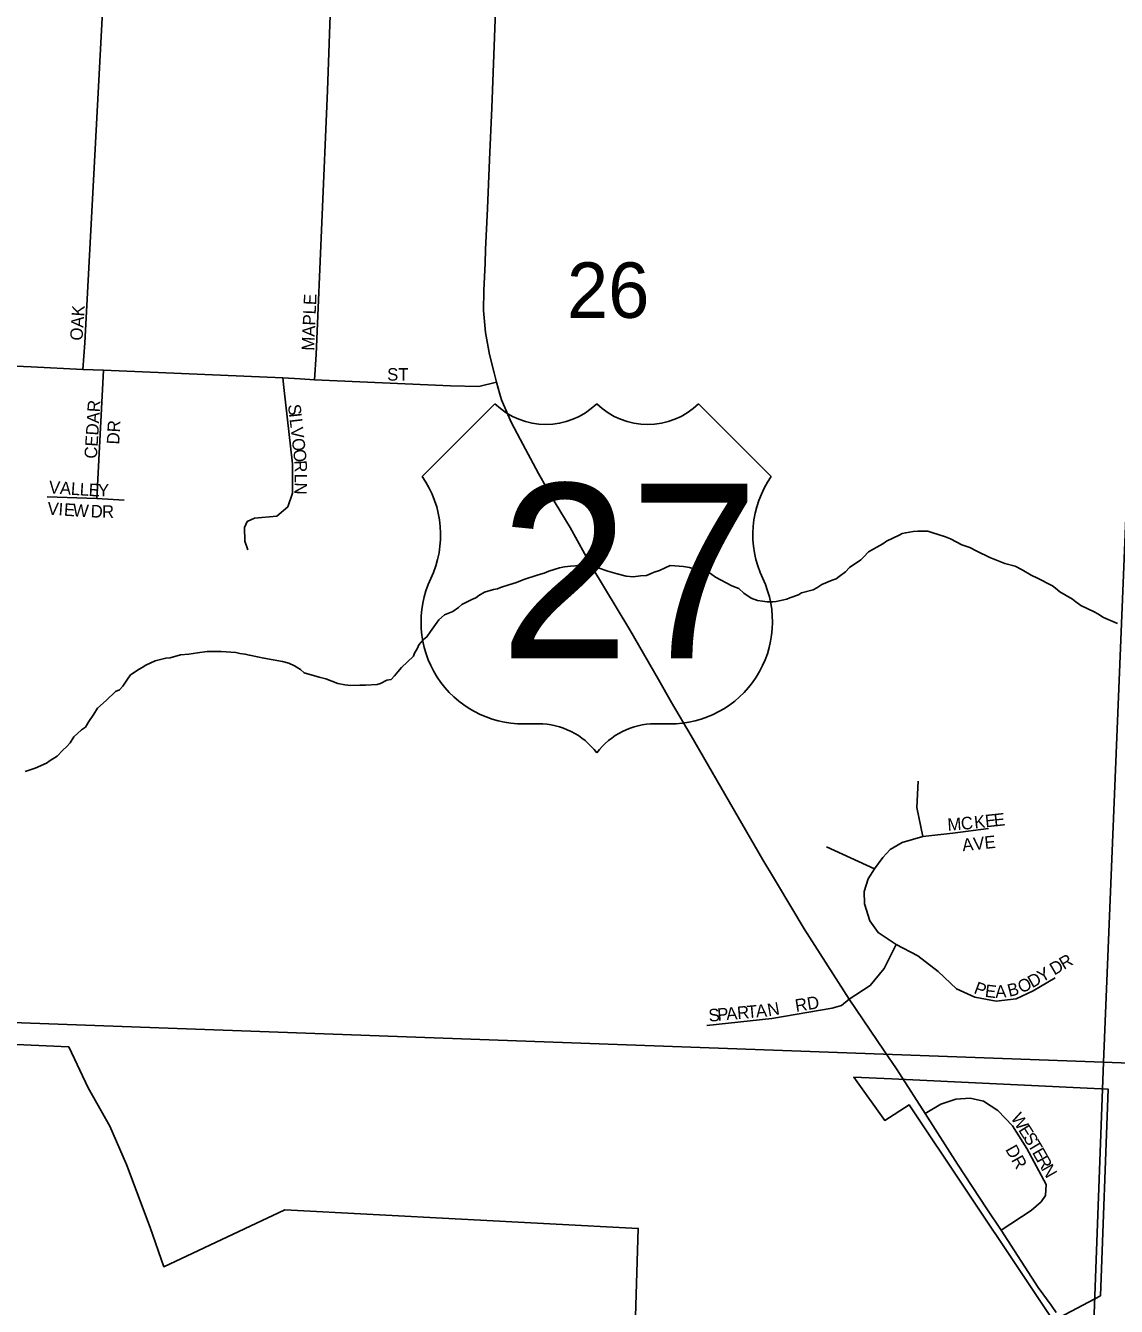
# Model space of a CAD drawing. Extents: x 1310247 to 1552180, y 377264 to 706493.
# Drawn here: x 1337273 to 1341623, y 550580 to 555687 of the extents above; entities that cross this region are included whole.
import ezdxf

# ---------------------------------------------------------------- set-up
doc = ezdxf.new("R2010")
doc.units = 0
for name, color, linetype in [('GM_X_City_Street', 7, 'Continuous'), ('GM_X_City_Street_Text', 7, 'Continuous'), ('GM_X_Corporation', 7, 'Continuous'), ('GM_X_Minor_River', 7, 'Continuous'), ('GM_X_Section', 7, 'Continuous'), ('GM_X_Section_Text', 7, 'Continuous'), ('GM_X_Township_Subdivision', 7, 'Continuous'), ('GM_X_Township_Subdivision_Text', 7, 'Continuous'), ('GM_X_US_Location', 7, 'Continuous'), ('GM_X_US_Route', 7, 'Continuous'), ('GM_X_US_Shield', 7, 'Continuous')]:
    doc.layers.add(name, color=color, linetype=linetype)

msp = doc.modelspace()

# ---------------------------------------------------------------- linework, layer by layer
at = {"layer": 'GM_X_City_Street'}
for points in [[(1338425.3, 554275.3), (1338431.4, 554375.9), (1338477, 555427.7), (1338523.8, 556740.8)], [(1337500.6, 554315.7), (1337508.5, 554422.4), (1337578.2, 555718), (1337580.1, 555758.3)], [(1335743.5, 554395.7), (1335801.3, 554392.8), (1336116.8, 554371.8), (1336646, 554353), (1336889.6, 554343.2), (1337295.2, 554326.7), (1337500.6, 554315.7), (1337583.4, 554312.6), (1338299.2, 554282.8), (1338368.3, 554278.3), (1338425.3, 554275.3), (1338967.5, 554250.2), (1339080.7, 554248.6), (1339151.1, 554265.1)], [(1337557, 553801.4), (1337583.4, 554312.6)], [(1338158.8, 553597.2), (1338147.5, 553630.9), (1338145.3, 553685.8), (1338156.5, 553709.8), (1338185.1, 553723.3), (1338274.4, 553731.6), (1338318, 553768.5), (1338337.5, 553822.4), (1338337.5, 553939.6), (1338302.4, 554243.9), (1338299.2, 554282.8)], [(1337359.4, 553807.8), (1337557, 553801.4), (1337665.4, 553794.9)], [(1340832.9, 552674), (1340827, 552569.3), (1340850.7, 552454.5)], [(1340557.1, 551805.9), (1340640.7, 551860.1), (1340696.3, 551927.5), (1340744.8, 552022.7), (1340712.3, 552045.2), (1340672.6, 552070.6), (1340639.5, 552117.4), (1340618.8, 552185.4), (1340617.2, 552235.2), (1340632.8, 552284.9), (1340658.1, 552324.4), (1340691.5, 552369.6), (1340720.5, 552402.5), (1340767.9, 552429.7), (1340850.7, 552454.5), (1340970.7, 552466.9), (1341112.7, 552485.9)], [(1340658.1, 552324.4), (1340466.8, 552412.5)], [(1340744.8, 552022.7), (1340831.1, 551977.8), (1340911.6, 551915.1), (1340985.5, 551847.1), (1341058.9, 551812.7), (1341142.9, 551797.4), (1341223.3, 551806.8), (1341290.6, 551838.5), (1341378.5, 551890.2)], [(1339990, 551700.3), (1340249.1, 551728.8), (1340489.1, 551769.2), (1340527.1, 551780.2), (1340557.1, 551805.9)]]:
    msp.add_lwpolyline(points, dxfattribs=at)
at = {"layer": 'GM_X_Corporation'}
for points in [[(1339652.8, 548826.1), (1339716.1, 550891.3), (1338307.1, 550965.1), (1337824.4, 550738.6), (1337769.5, 550895.4), (1337675.4, 551146.4), (1337608.7, 551299.3), (1337522.4, 551452.2), (1337444.8, 551615.7), (1334570.9, 551742.9), (1334534.1, 551745.1), (1334445.1, 549766.5)], [(1341396.1, 550535.4), (1341559.8, 550622.8), (1341589.8, 551446.6), (1340727, 551487.6), (1340575.2, 551494.2), (1340699, 551321.6), (1340796.5, 551383.5), (1341475.1, 550366.6)]]:
    msp.add_lwpolyline(points, dxfattribs=at)
at = {"layer": 'GM_X_Minor_River'}
for points in [[(1341627.6, 553303.2), (1341572, 553326.6), (1341548.2, 553341.2), (1341534.3, 553349.6), (1341480.7, 553375), (1341461, 553389.5), (1341447.2, 553399.9), (1341397.6, 553429.2), (1341379.9, 553443.7), (1341368.1, 553454), (1341308.5, 553483.6), (1341282.7, 553496.2), (1341247.1, 553517.2), (1341219.3, 553531.9), (1341177.4, 553543), (1341117.7, 553566.5), (1341066.1, 553591.9), (1341038.3, 553606.6), (1341006.4, 553617.4), (1340960.8, 553640.6), (1340940.9, 553649.1), (1340887.1, 553666.5), (1340871.2, 553670.9), (1340831, 553671.9), (1340812.9, 553670.4), (1340782.7, 553665.1), (1340768.5, 553661.5), (1340756.3, 553655.7), (1340705.6, 553630.9), (1340691.3, 553621.3), (1340634.3, 553588.6), (1340615.8, 553569), (1340603.5, 553557.3), (1340558.6, 553526.3), (1340542.1, 553508.7), (1340517.6, 553491.2), (1340505.3, 553481.5), (1340489.1, 553475.9), (1340448.6, 553458.8), (1340428.2, 553445.3), (1340414, 553437.7), (1340367.5, 553424.8), (1340355.2, 553417), (1340320.9, 553405.9), (1340308.7, 553400.2), (1340266.3, 553391.2), (1340252.2, 553389.5), (1340230.1, 553390.1), (1340212.1, 553392.5), (1340192.1, 553395), (1340166.2, 553403.7), (1340136.6, 553424.5), (1340116.9, 553443), (1340089, 553453.8), (1340023.6, 553487.5), (1340003.8, 553502), (1339990, 553510.4), (1339938, 553521.7), (1339920, 553526.2), (1339896.1, 553530.8), (1339862, 553533.6), (1339843.9, 553534.1), (1339823.6, 553524.5), (1339801.3, 553515.1), (1339779.1, 553507.6), (1339766.9, 553501.9), (1339748.6, 553494.3), (1339724.5, 553492.9), (1339696.3, 553489.6), (1339668.3, 553492.3), (1339632.3, 553501.2), (1339594.4, 553512.2), (1339556.6, 553525.2), (1339526.6, 553529.9), (1339506.6, 553534.4), (1339480.5, 553535.1), (1339466.4, 553533.4)], [(1339466.4, 553533.4), (1339446.3, 553531.9), (1339422.1, 553528.5), (1339402, 553525), (1339359.5, 553512), (1339341.3, 553504.4), (1339317, 553497), (1339260.3, 553478.4), (1339230, 553467.1), (1339199.6, 553457.8), (1339167.2, 553446.6), (1339155.1, 553440.9), (1339139, 553439.3), (1339102.6, 553428.2), (1339080.2, 553414.7), (1339067.9, 553405), (1339051.7, 553399.4), (1339013, 553378.3), (1338998.7, 553366.6), (1338976.3, 553351.1), (1338943.8, 553337.9), (1338921.3, 553318.4), (1338888.1, 553271.1), (1338873.5, 553249.4), (1338859.2, 553239.7), (1338840.7, 553218.1), (1338836.3, 553204.2), (1338823.8, 553184.4), (1338819.5, 553172.5), (1338772.3, 553127.6), (1338757.8, 553109.9), (1338743.4, 553094.2), (1338731, 553080.5), (1338712.9, 553076.9), (1338688.5, 553063.5), (1338674.3, 553059.8), (1338628.1, 553056.9), (1338606, 553057.5), (1338569.9, 553056.4), (1338545.8, 553059), (1338517.8, 553063.7), (1338470.1, 553082.9), (1338444.1, 553089.6), (1338384.3, 553107.1), (1338368.5, 553119.6), (1338344.8, 553134.2), (1338322.9, 553144.8), (1338297, 553151.4), (1338223, 553165.3), (1338197, 553170), (1338165, 553176.8), (1338147.1, 553181.2), (1338127.1, 553183.7), (1338111.1, 553188.1), (1338052.9, 553191.6), (1338030.9, 553192.1), (1337996.7, 553191), (1337958.4, 553185.9), (1337924.2, 553180.8), (1337890, 553177.6), (1337849.6, 553166.6), (1337831.5, 553165), (1337789, 553154), (1337752.5, 553136.9), (1337738.2, 553127.2), (1337726, 553121.5), (1337691.4, 553098.3), (1337678.9, 553080.6), (1337660.2, 553053), (1337647.8, 553039.2), (1337631.6, 553031.6), (1337594.6, 552996.4), (1337559.8, 552965.2), (1337545.2, 552941.5), (1337524.4, 552911.9), (1337511.8, 552890.2), (1337495.5, 552878.6), (1337464.8, 552851.3), (1337450.1, 552827.6), (1337435.7, 552811.9), (1337421.4, 552798.2), (1337398.7, 552774.7), (1337370.2, 552757.4), (1337355.9, 552745.7), (1337311.3, 552726.8), (1337270.8, 552713.7)]]:
    msp.add_lwpolyline(points, dxfattribs=at)
at = {"layer": 'GM_X_Section'}
for points in [[(1336481.3, 557003), (1341788.1, 556834.5), (1341571.6, 551554.6), (1336267.4, 551747.3)], [(1347057.3, 556850.9), (1346889.6, 551353.5), (1341571.6, 551554.6), (1341788.1, 556834.5)], [(1336267.4, 551747.3), (1341571.6, 551554.6), (1341373.9, 546214.5), (1336130.9, 546373.7)], [(1341571.6, 551554.6), (1346889.6, 551353.5), (1346703.4, 546075.2), (1341373.9, 546214.5)]]:
    msp.add_lwpolyline(points, close=True, dxfattribs=at)
at = {"layer": 'GM_X_Township_Subdivision'}
msp.add_lwpolyline([(1341162.7, 550884.8), (1341283.6, 550962.3), (1341322.5, 550997.7), (1341340.1, 551022.8), (1341343.1, 551067), (1341266, 551210.3), (1341208.9, 551300.2), (1341150.6, 551360.9), (1341092.3, 551398), (1341040, 551410.2), (1340982.9, 551406.5), (1340922.8, 551387.1), (1340859.7, 551348.8)], dxfattribs=at)
at = {"layer": 'GM_X_US_Route'}
for points in [[(1339105, 554739.3), (1339107.2, 554794.3), (1339114.3, 554958.2), (1339123.1, 555152), (1339132.3, 555358.6), (1339145.1, 555711.5), (1339149.1, 555844.6), (1339160.7, 556083.6), (1339167.5, 556323.3), (1339177.1, 556546.8), (1339180.2, 556718.9), (1339187.1, 556907.9)], [(1339164.2, 554217.1), (1339151.1, 554265.1), (1339141.5, 554302.5), (1339123.4, 554376.1), (1339106.3, 554463.7), (1339099.4, 554551.7), (1339100.8, 554630.5), (1339105, 554739.3)], [(1340258.9, 552283.8), (1340212.3, 552360.6), (1340080.2, 552591.1), (1339926.9, 552855.3), (1339848.8, 552987.9), (1339796.6, 553079.6), (1339682.4, 553277.5), (1339531.4, 553529.1), (1339444, 553685.7), (1339385.2, 553784), (1339318, 553900.6), (1339245.1, 554038.3), (1339209.4, 554106), (1339170.3, 554194.4), (1339164.2, 554217.1)], [(1340745.5, 551527.1), (1340696.3, 551599), (1340557.1, 551805.9), (1340378.3, 552085.1), (1340271.1, 552263.8), (1340258.9, 552283.8)], [(1341382.2, 550556.5), (1341363.2, 550585.3), (1341310.7, 550655.5), (1341162.7, 550884.8), (1341106.2, 550969.2), (1340989.6, 551147.7), (1340859.7, 551348.8), (1340758.2, 551508.5), (1340745.5, 551527.1)]]:
    msp.add_lwpolyline(points, dxfattribs=at)
at = {"layer": 'GM_X_US_Shield'}
for p, q in [((1339144.4, 554179.5), (1338854.4, 553889.4)), ((1340246.6, 553889.4), (1339956.5, 554179.5)), ((1339260.5, 552903.3), (1339318.5, 552903.3)), ((1339782.5, 552903.3), (1339840.5, 552903.3))]:
    msp.add_line(p, q, dxfattribs=at)
for centre, radius, start, end in [((1339347.5, 554386.6), 290, 225.573, 314.427), ((1339753.5, 554386.6), 290, 225.573, 314.427), ((1338521.8, 553656.5), 406.1, 334.5471, 35.0009), ((1340579.2, 553656.5), 406.1, 144.9991, 205.4529), ((1339255.9, 553309.3), 406.1, 154.8319, 270.6383), ((1339845.1, 553309.3), 406.1, 269.3617, 25.1681), ((1339318.5, 552613.3), 290, 36.8699, 90), ((1339782.5, 552613.3), 290, 90, 143.1301)]:
    msp.add_arc(centre, radius, start, end, dxfattribs=at)

# ---------------------------------------------------------------- texts
at = {"layer": 'GM_X_City_Street_Text'}
for s, rotation, p in [('MAPLE', 87.5636, (1338423.5, 554390)), ('OAK', 86.186, (1337499.5, 554429.8)), ('ST', 0, (1338714.5, 554271.4)), ('CEDAR', 86.3481, (1337556.7, 553959)), ('S', 276.4202, (1338319, 554175.1)), ('I', 276.4166, (1338323, 554140.1)), ('DR', 86.9876, (1337646.1, 554016)), ('L', 276.423, (1338325.4, 554118.2)), ('V', 276.4223, (1338329.4, 554083.3)), ('O', 276.4239, (1338334.3, 554039.5)), ('O', 276.1085, (1338339.2, 553995.9)), ('R', 272.3111, (1338343.8, 553953)), ('V', 356.1285, (1337364.4, 553822.6)), ('L', 269.8087, (1338345.5, 553900.8)), ('A', 356.1285, (1337408.3, 553819.6)), ('L', 356.1175, (1337452.1, 553816.6)), ('L', 356.1437, (1337487.3, 553814.3)), ('E', 356.8553, (1337523.1, 553811.8)), ('Y', 359.4466, (1337560.7, 553809.8)), ('N', 268.2456, (1338345.4, 553866)), ('V', 356.1065, (1337358.6, 553737.7)), ('I', 356.1063, (1337402.5, 553734.7)), ('E', 356.0901, (1337424.4, 553733.2)), ('W', 356.4363, (1337459.8, 553730.8)), ('D', 357.6956, (1337531.3, 553726.5)), ('R', 359.5302, (1337577, 553724.7)), ('E', 6.0772, (1341101.7, 552490.1)), ('E', 6.0769, (1341136.7, 552493.8)), ('M', 3.8095, (1340950.6, 552476.2)), ('C', 5.9486, (1341005.3, 552479.9)), ('K', 6.0673, (1341057.9, 552485.4)), ('AVE', 5.9104, (1341010.4, 552395)), ('R', 30.3443, (1341413.2, 551921.5)), ('Y', 30.3389, (1341325.9, 551870.4)), ('D', 30.3708, (1341375.3, 551899.3)), ('O', 25.4835, (1341243.8, 551827.5)), ('D', 29.668, (1341287.1, 551848.2)), ('P', 339.5711, (1341051.1, 551830.1)), ('E', 353.12, (1341096.6, 551814.8)), ('A', 2.6532, (1341140.6, 551810.2)), ('B', 14.5701, (1341195.7, 551814)), ('R', 5.2043, (1340112.4, 551725.4)), ('T', 5.2197, (1340151.9, 551729)), ('A', 5.223, (1340186.9, 551732.2)), ('N', 10.1558, (1340235.4, 551736.8)), ('RD', 8.979, (1340345.4, 551754.5)), ('S', 5.2253, (1339998.5, 551715)), ('P', 5.2119, (1340033.6, 551718.2)), ('A', 5.2181, (1340068.6, 551721.4))]:
    msp.add_text(s, height=50, rotation=rotation, dxfattribs=at).set_placement(p)
at = {"layer": 'GM_X_Section_Text'}
msp.add_text('26', height=221, rotation=0, dxfattribs=at).set_placement((1339431.7, 554521.9))
at = {"layer": 'GM_X_Township_Subdivision_Text'}
for s, rotation, p in [('W', 302.1675, (1341199.7, 551332.2)), ('E', 302.1678, (1341230.1, 551283.8)), ('S', 302.0662, (1341248.8, 551254)), ('DR', 299.3591, (1341178.5, 551206.5)), ('T', 300.6674, (1341267.4, 551224.5)), ('E', 299.6212, (1341285.2, 551194.4)), ('R', 299.531, (1341302.6, 551163.8)), ('N', 299.5435, (1341322.1, 551129.3))]:
    msp.add_text(s, height=50, rotation=rotation, dxfattribs=at).set_placement(p)
at = {"layer": 'GM_X_US_Location'}
for s in ['0', '/']:
    msp.add_text(s, height=1, dxfattribs=at).set_placement((1339550.2, 553506.9))
msp.add_text('27', height=1, rotation=0, dxfattribs=at).set_placement((1339343.7, 553299.9))
at = {"layer": 'GM_X_US_Shield'}
msp.add_text('27', height=696.1, dxfattribs=at).set_placement((1339163, 553164.3))

doc.saveas('drawing.dxf')
